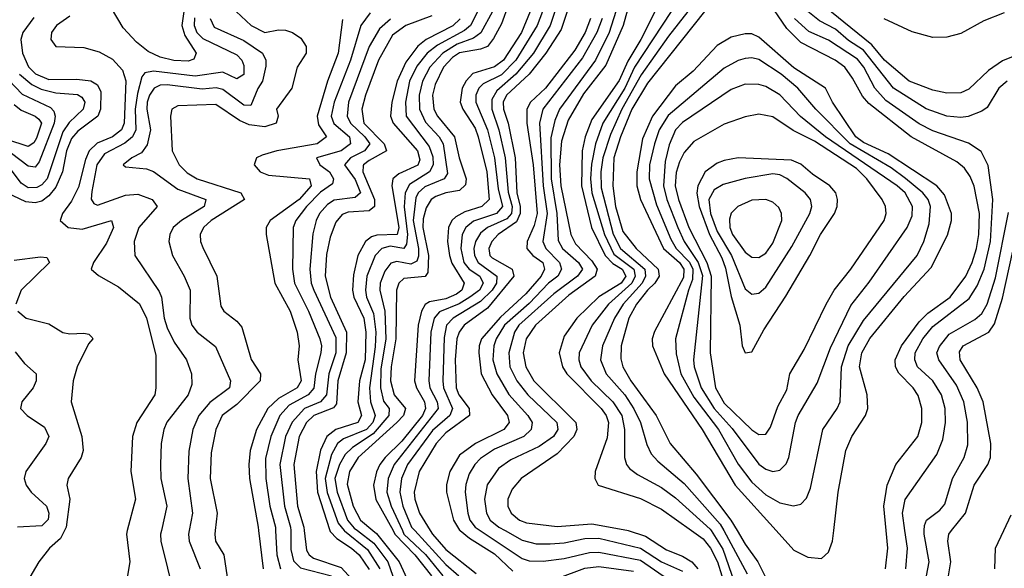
# Model space of a CAD drawing. Header units: inches. Extents: x 884549 to 1028252, y 526810 to 653624.
# Tile 969 of 1056: x 1013226 to 1016055, y 619892 to 621467. Entities that reach past the tile are written whole.
import ezdxf

# ---------------------------------------------------------------- set-up
doc = ezdxf.new("R2010")
doc.units = ezdxf.units.IN
doc.header["$MEASUREMENT"] = 0
doc.layers.add('B0611', color=7, linetype='Continuous')
doc.layers.add('B0612', color=7, linetype='Continuous')

msp = doc.modelspace()

# ---------------------------------------------------------------- linework, layer by layer
at = {"layer": 'B0611', "color": 5}
for points, elevation in [([(1013354.5, 620000), (1013342.8, 619977.2), (1013311.7, 619950), (1013280.9, 619910), (1013245.2, 619850)], 2180), ([(1013535.1, 620000), (1013532.4, 619990), (1013542.2, 619910), (1013528.9, 619831.1)], 2220), ([(1013633.1, 620000), (1013630.9, 619990), (1013631.4, 619970), (1013670, 619814.9)], 2240), ([(1013713, 620000), (1013711.2, 619990), (1013713.2, 619970), (1013744.7, 619890)], 2260), ([(1013787.6, 620000), (1013786.5, 619990), (1013788.4, 619970), (1013812.2, 619930), (1013828.2, 619828.1)], 2280), ([(1013912.1, 620000), (1013925.7, 619890)], 2320), ([(1013961.3, 620000), (1013964.9, 619930), (1013975.1, 619890)], 2340), ([(1014004.6, 620000), (1014005.5, 619945.6), (1014013.1, 619913.1), (1014033.1, 619893.1), (1014121.9, 619870)], 2360), ([(1014043.8, 620000), (1014050, 619943.6), (1014058.1, 619930), (1014070, 619921.2), (1014150, 619894.1), (1014190.2, 619850)], 2380), ([(1014117, 620000), (1014117.7, 619997.7), (1014137.3, 619977.3), (1014179.2, 619950), (1014201.2, 619930), (1014230, 619888.2)], 2420), ([(1014158.2, 620000), (1014159, 619999), (1014225.3, 619945.3), (1014261.1, 619890)], 2440), ([(1014196.8, 620000), (1014243.7, 619963.7), (1014284.2, 619910), (1014305, 619850)], 2460), ([(1014240.8, 620000), (1014251.2, 619991.2), (1014316.5, 619910), (1014344.5, 619850)], 2480), ([(1014298.7, 620000), (1014304.3, 619990), (1014361.6, 619930), (1014409.1, 619870)], 2520), ([(1014325.4, 620000), (1014330, 619990), (1014391.8, 619931.8), (1014441.9, 619870)], 2540), ([(1014361.1, 620000), (1014450, 619902.3), (1014488.1, 619870)], 2560), ([(1014405.7, 620000), (1014411.9, 619990), (1014450, 619945.4), (1014537.1, 619877.1)], 2580), ([(1014491.4, 620000), (1014518.1, 619978.1), (1014590, 619933.4), (1014643.3, 619883.3)], 2620), ([(1014549.3, 620000), (1014670, 619919.9), (1014690, 619913.6), (1014730, 619912.4), (1014790, 619919.9), (1014862.9, 619937.1), (1014890, 619937.7), (1015010, 619915.2), (1015090, 619859.5)], 2640), ([(1014620.6, 620000), (1014670, 619972.1), (1014710, 619961.9), (1014750, 619962.3), (1014790, 619965), (1014850, 619977.3), (1014890, 619978.2), (1015010, 619949.7), (1015070, 619909.9), (1015130, 619884)], 2660), ([(1014974.1, 620000), (1015023.7, 619983.7), (1015084.8, 619944.8), (1015130, 619926.7), (1015157.5, 619910), (1015174.3, 619890)], 2680), ([(1015156.4, 620000), (1015190, 619976), (1015211.1, 619950), (1015230.9, 619910), (1015242.9, 619870)], 2720), ([(1015212.5, 620000), (1015246.7, 619946.7), (1015280, 619850)], 2740), ([(1015249.1, 620000), (1015316.2, 619876.2)], 2760), ([(1015287.1, 620000), (1015310, 619960.9), (1015346.9, 619910), (1015366.6, 619870)], 2780), ([(1015399.2, 620000), (1015450, 619943.9), (1015490, 619923.8), (1015530, 619920.2), (1015550, 619937.8), (1015561.5, 619970), (1015564.9, 620000)], 2820), ([(1015713.3, 619890), (1015719.9, 619950), (1015715.2, 620000)], 2780), ([(1015734, 618610), (1015731.7, 618650), (1015757.3, 618750), (1015765.4, 618834.6), (1015784, 618910), (1015793.8, 619030), (1015834.9, 619170), (1015840.4, 619230), (1015829.6, 619290), (1015785.5, 619345.5), (1015773.9, 619370), (1015770.5, 619470), (1015764.8, 619490), (1015723.1, 619563.1), (1015719.1, 619610), (1015738, 619682), (1015831.6, 619870), (1015839.5, 619910), (1015824.6, 619990), (1015824.9, 620000)], 2740), ([(1015772.4, 619890), (1015776.5, 619950), (1015769.4, 620000)], 2760), ([(1015894.2, 619870), (1015901.5, 619910), (1015893, 619970), (1015895.7, 619990), (1015903.7, 620000)], 2720), ([(1016027.6, 619890), (1016029.9, 619950), (1016053.5, 620000)], 2680), ([(1014770, 619862.5), (1014850, 619892.6), (1014890, 619896.5), (1014990, 619883.8)], 2620)]:
    msp.add_lwpolyline(points, dxfattribs=dict(at, elevation=elevation))
at = {"layer": 'B0612', "color": 5}
for points, elevation in [([(1014561, 621530), (1014520.8, 621450), (1014504.1, 621436), (1014426.8, 621393.2), (1014396.8, 621370), (1014367.3, 621332.7), (1014346.2, 621290), (1014334.2, 621230), (1014336.4, 621190), (1014402.1, 621102.1), (1014413.1, 621073.1), (1014413.9, 621050), (1014403.5, 621030), (1014346.2, 620993.8), (1014333.7, 620970), (1014330.7, 620929.3), (1014340, 620850), (1014337.6, 620822.4), (1014329.8, 620810.2), (1014290, 620816), (1014266.1, 620810), (1014246.9, 620790), (1014223.8, 620730), (1014219.2, 620690), (1014222.8, 620670), (1014242.9, 620622.9), (1014249, 620570), (1014247.5, 620527.5), (1014231.5, 620410), (1014233.8, 620370), (1014247.3, 620330), (1014241.1, 620310), (1014222.3, 620290), (1014156.6, 620263.4), (1014139.3, 620250), (1014121.4, 620218.6), (1014103.5, 620150), (1014109.6, 620109.6), (1014141.2, 620021.2), (1014158.2, 620000)], 2440), ([(1014981.6, 621530), (1014959.8, 621450), (1014910, 621335.6), (1014846.2, 621253.8), (1014802.1, 621177.9), (1014782.3, 621117.7), (1014776.8, 621050), (1014780.5, 620990), (1014809.2, 620850), (1014823.2, 620823.2), (1014870, 620774.5), (1014885, 620750), (1014879.6, 620730), (1014803.8, 620676.2), (1014708.4, 620590), (1014681.1, 620550), (1014672.3, 620510), (1014680.6, 620470), (1014703, 620430), (1014817.4, 620317.4), (1014823.6, 620310), (1014826.3, 620290), (1014818.6, 620270), (1014770, 620220.8), (1014666.8, 620150), (1014640.9, 620119.1), (1014628.5, 620090), (1014628.9, 620070), (1014638.3, 620050), (1014662.1, 620030), (1014681.8, 620021.8), (1014770, 620011.4), (1014870, 620019.1), (1014970, 620001.3), (1014974.1, 620000)], 2680), ([(1015715.2, 620000), (1015708.6, 620070), (1015718.4, 620130), (1015743.2, 620190), (1015806.1, 620270), (1015818, 620310), (1015818.4, 620350), (1015807.4, 620387.4), (1015793.3, 620410), (1015752.2, 620452.2), (1015742.5, 620470), (1015740.9, 620490), (1015759.4, 620530), (1015810, 620599.3), (1015835.5, 620624.5), (1015899.6, 620670), (1015944.4, 620730), (1015963, 620770), (1015974.9, 620810), (1015982.1, 620850), (1015984, 620910), (1015968.3, 620988.3), (1015956.8, 621016.8), (1015940.5, 621040.5), (1015918.3, 621058.3), (1015787.6, 621130), (1015665.8, 621225.8), (1015647.2, 621247.2), (1015619, 621299), (1015596.4, 621330), (1015569.1, 621350), (1015470, 621401.3), (1015430, 621440.8), (1015370, 621530)], 2780), ([(1016090, 621364.5), (1016050, 621348.6), (1016010, 621320.3), (1015952.7, 621267.3), (1015930, 621256.8), (1015890, 621256.1), (1015850, 621263.8), (1015781.5, 621290), (1015711, 621350), (1015674, 621394), (1015497.9, 621537.9)], 2720), ([(1013697.8, 621490), (1013691.9, 621450), (1013700.8, 621420.8), (1013733.4, 621370), (1013726.5, 621353.5), (1013710, 621347.6), (1013669.3, 621349.3), (1013630, 621358.9), (1013595.2, 621375.2), (1013561.9, 621401.9), (1013523, 621443), (1013490, 621500.1)], 2220), ([(1014630, 621510), (1014610, 621454.9), (1014587.7, 621412.3), (1014570, 621390), (1014550, 621382.3), (1014490, 621371.8), (1014470, 621358.5), (1014444, 621330), (1014419.3, 621280.7), (1014412.3, 621250), (1014416, 621210), (1014426.1, 621190), (1014474.8, 621130), (1014488.3, 621070), (1014508.6, 621010), (1014507.3, 620992.7), (1014490, 620976.3), (1014450, 620969.2), (1014421.3, 620958.7), (1014408.6, 620950), (1014393.5, 620926.5), (1014385.2, 620894.8), (1014384.3, 620870), (1014400.6, 620790), (1014398.9, 620741.1), (1014390.7, 620729.3), (1014330, 620723.9), (1014315.3, 620710), (1014308.6, 620690), (1014306.3, 620550), (1014292.9, 620470), (1014291.6, 620430), (1014301.6, 620390), (1014334.5, 620350), (1014328.4, 620330), (1014310, 620310), (1014198.9, 620210), (1014173.7, 620170), (1014166.5, 620133.5), (1014183.7, 620070), (1014205.2, 620030), (1014240.8, 620000)], 2480), ([(1015061.6, 621510), (1015010.8, 621410), (1014972.9, 621347.1), (1014948, 621292), (1014870, 621179.6), (1014850.9, 621130), (1014842.3, 621090), (1014840.4, 620990), (1014869.1, 620870), (1014908.5, 620790), (1014930, 620766.3), (1014957.3, 620750), (1014967.2, 620730), (1014954.1, 620710), (1014890, 620671), (1014826.5, 620610), (1014790, 620558.4), (1014775.9, 620510), (1014785.8, 620470), (1014798.2, 620450), (1014896.6, 620350), (1014910.7, 620330), (1014917.5, 620310), (1014913.5, 620266.5), (1014879.9, 620170), (1014878, 620150), (1014888.5, 620130), (1015010, 620092.1), (1015070, 620061.9), (1015156.4, 620000)], 2720), ([(1013266.8, 621473.2), (1013234.9, 621430), (1013229.3, 621410), (1013234.4, 621370), (1013251.6, 621331.6), (1013271.5, 621311.5), (1013310, 621294.7), (1013390, 621295.5), (1013430, 621290.9), (1013450, 621279.2), (1013459.3, 621259.3), (1013458.3, 621210), (1013450.8, 621190), (1013393, 621147), (1013374.7, 621125.3), (1013360.2, 621090), (1013348.6, 621030), (1013330, 620985.7), (1013310, 620960.5), (1013290, 620945.7), (1013270, 620940.4), (1013243.6, 620943.6), (1013189.5, 620969.5)], 2180), ([(1013370, 621476.8), (1013331.5, 621450), (1013317.8, 621430), (1013315.1, 621410), (1013330, 621389.3), (1013410, 621386.9), (1013453.9, 621373.9), (1013493, 621353), (1013521.5, 621321.5), (1013530.9, 621290.9), (1013525.7, 621170), (1013518.9, 621150), (1013492.3, 621130), (1013448.3, 621111.7), (1013426, 621090), (1013415.2, 621064.8), (1013394.6, 620985.4), (1013374.7, 620945.3), (1013348.8, 620910), (1013342.1, 620890), (1013365, 620870), (1013405.2, 620865.2), (1013490.2, 620890), (1013495.8, 620870), (1013475.3, 620824.8), (1013437.6, 620770), (1013431.8, 620750), (1013452.2, 620732.2), (1013510, 620699.9), (1013570.4, 620650.5), (1013590, 620610), (1013616.8, 620503.2), (1013617.6, 620410), (1013614.1, 620390), (1013562.5, 620310), (1013550.5, 620270), (1013545.4, 620170), (1013559.1, 620090), (1013535.1, 620000)], 2220), ([(1013728.2, 621471.8), (1013727.2, 621450), (1013735.4, 621430), (1013752.3, 621412.3), (1013850, 621365.7), (1013864.5, 621350), (1013870, 621334.7), (1013870, 621309.1), (1013850, 621296.9), (1013810, 621315.8), (1013730, 621304.7), (1013610, 621319.1), (1013585.7, 621314.3), (1013577, 621303), (1013564.9, 621255.1), (1013558.2, 621210), (1013559.3, 621150), (1013550.5, 621130), (1013527.8, 621112.2), (1013470, 621081.5), (1013447.7, 621050), (1013433.3, 620973.3), (1013431.5, 620951.5), (1013438.6, 620938.6), (1013450, 620934.1), (1013530, 620963.2), (1013565.5, 620965.5), (1013606.3, 620950), (1013621.3, 620930), (1013568.3, 620870), (1013555.3, 620830), (1013557, 620790), (1013626.5, 620686.5), (1013633.8, 620670), (1013641.5, 620610), (1013650, 620581.7), (1013670, 620540.7), (1013705.2, 620490), (1013720.1, 620450), (1013720.4, 620419.6), (1013710.1, 620390), (1013649.1, 620310.9), (1013639.9, 620290), (1013632.6, 620250), (1013630.1, 620189.9), (1013631.3, 620150), (1013648.5, 620070), (1013633.1, 620000)], 2240), ([(1013772.8, 621470), (1013785.1, 621445.1), (1013870, 621406.8), (1013923.7, 621370), (1013933.1, 621350), (1013933.5, 621333.5), (1013923.3, 621290), (1013910, 621269.3), (1013890, 621220.6), (1013870, 621221.4), (1013810, 621266.3), (1013790.7, 621270.7), (1013750, 621266.8), (1013650, 621279.8), (1013630, 621278.5), (1013612.6, 621270), (1013598.6, 621250), (1013592.6, 621230), (1013591.7, 621210), (1013602.3, 621150), (1013592.2, 621107.8), (1013575.8, 621084.2), (1013548.1, 621070), (1013523.2, 621050), (1013530, 621043.9), (1013590, 621038.8), (1013610, 621030.6), (1013680.4, 620980.4), (1013760.8, 620950), (1013756.1, 620930), (1013691, 620890), (1013667.4, 620870), (1013657.2, 620850), (1013654.5, 620830), (1013664.6, 620790), (1013698.7, 620730), (1013715.7, 620690), (1013714.8, 620610), (1013720.5, 620590), (1013735.6, 620570), (1013788.2, 620528.2), (1013831.8, 620430), (1013829, 620410), (1013772.2, 620367.8), (1013740.6, 620330), (1013723.9, 620290), (1013711.9, 620228.1), (1013709, 620150), (1013722.2, 620050), (1013713, 620000)], 2260), ([(1013847.9, 621490), (1013891.5, 621450), (1013930, 621430.1), (1013970, 621437), (1013990, 621436.4), (1014010, 621429.6), (1014033.8, 621413.8), (1014049.2, 621390), (1014048.8, 621370), (1014022.9, 621330), (1014008.3, 621270), (1013963.9, 621210), (1013968.3, 621190), (1013962.9, 621170), (1013930, 621159.3), (1013885, 621165), (1013857.3, 621177.3), (1013790, 621223), (1013680.6, 621219.4), (1013663.2, 621210), (1013659.5, 621190), (1013664.1, 621090), (1013684.2, 621050), (1013707, 621027), (1013735.5, 621010), (1013861.5, 620970), (1013871.6, 620950), (1013776, 620890), (1013754.4, 620870), (1013744.8, 620850), (1013745.4, 620830), (1013752.2, 620812.2), (1013792.8, 620730), (1013804.2, 620644.2), (1013812.3, 620630), (1013850, 620601.4), (1013864, 620584), (1013891, 620491), (1013918, 620450), (1013916.9, 620430), (1013850, 620362.1), (1013808, 620330), (1013789.7, 620290), (1013776.5, 620223.5), (1013773.6, 620150), (1013793.2, 620050), (1013787.6, 620000)], 2280), ([(1014153.2, 621466.8), (1014141.4, 621370), (1014110.1, 621290.1), (1014080.5, 621190), (1014084.4, 621164.4), (1014107.4, 621130), (1014081, 621110), (1013965, 621090), (1013922.4, 621077.6), (1013906.4, 621070), (1013899.8, 621050), (1013916.8, 621030), (1013940.4, 621020.4), (1014059.1, 621010), (1014063, 620990), (1014028.7, 620950), (1013945.3, 620890), (1013934.1, 620870), (1013934.1, 620850), (1013959, 620710), (1014003, 620630), (1014023.2, 620570), (1014028.7, 620530), (1014024.7, 620490), (1014034.9, 620430), (1014023.5, 620410), (1013970, 620379.2), (1013939.1, 620350), (1013906.7, 620290), (1013888.5, 620230), (1013883.9, 620190), (1013886, 620150), (1013910.8, 620010), (1013912.1, 620000)], 2320), ([(1014233.4, 621486.6), (1014206.4, 621450), (1014176, 621350), (1014129.3, 621230), (1014120.8, 621190), (1014128.5, 621168.5), (1014173.3, 621130), (1014176.3, 621110), (1014149.6, 621090.4), (1014078.3, 621070), (1014088.1, 621050), (1014115.8, 621030), (1014127.5, 621010), (1014124.4, 620995.6), (1014090, 620971.5), (1014050, 620930), (1014019, 620890), (1014011.7, 620870), (1014009.8, 620750.2), (1014015.2, 620710), (1014055.8, 620630), (1014088.6, 620550), (1014093.5, 620530), (1014091.6, 620510), (1014075.5, 620450), (1014071.5, 620408.5), (1014055.2, 620390), (1014000.2, 620359.8), (1013973.5, 620330), (1013947.8, 620270), (1013932.6, 620207.4), (1013933.3, 620150), (1013945.1, 620070), (1013960.7, 620010), (1013961.3, 620000)], 2340), ([(1014291.7, 621468.3), (1014259.6, 621440.4), (1014230.5, 621389.5), (1014170.3, 621230), (1014167, 621190), (1014176.1, 621170), (1014217.8, 621130), (1014232.3, 621110), (1014216.4, 621090), (1014176.2, 621070), (1014159.6, 621050), (1014190, 621008.2), (1014205.1, 620970), (1014190, 620955.8), (1014130, 620948.5), (1014110, 620936.3), (1014087.6, 620910), (1014077.5, 620890), (1014068.6, 620851.4), (1014059.9, 620750), (1014063.8, 620710), (1014070.7, 620690), (1014134.2, 620554.2), (1014134, 620510), (1014113.9, 620450), (1014107.8, 620390), (1014090.1, 620370), (1014044.6, 620350), (1014008.6, 620311.4), (1013989.8, 620270), (1013973.1, 620190), (1013987, 620070), (1014004.4, 620010), (1014004.6, 620000)], 2360), ([(1014410, 621478), (1014335.4, 621450), (1014297.5, 621422.5), (1014256.8, 621350), (1014219.4, 621250), (1014209.4, 621210), (1014215.1, 621170), (1014273.6, 621110), (1014279.8, 621090), (1014230, 621062.7), (1014213.7, 621050), (1014213, 621047), (1014212.3, 621030), (1014245.8, 620950), (1014245.8, 620930), (1014230, 620917.6), (1014170, 620914.3), (1014152.6, 620907.4), (1014134.4, 620885.6), (1014117.8, 620842.2), (1014107.7, 620792.3), (1014104, 620730), (1014119.3, 620670), (1014164.5, 620570), (1014163.6, 620510), (1014140.5, 620430), (1014135.8, 620364.2), (1014127.4, 620352.6), (1014071, 620330), (1014050, 620309.9), (1014029.3, 620270), (1014013.2, 620190), (1014024, 620070), (1014042.7, 620010), (1014043.8, 620000)], 2380), ([(1014491.2, 621468.8), (1014470.9, 621449.1), (1014393.8, 621410), (1014369.7, 621390.3), (1014335.6, 621344.4), (1014310.6, 621290), (1014295.4, 621230), (1014291.2, 621190), (1014299, 621170), (1014369.1, 621090), (1014375.8, 621064.2), (1014370, 621048.5), (1014315.7, 621024.3), (1014298.1, 621010), (1014295, 620990), (1014315.8, 620870), (1014310.4, 620849.5), (1014252, 620848), (1014237.1, 620842.9), (1014219.9, 620830), (1014197.9, 620790), (1014185.4, 620734.6), (1014182.4, 620690), (1014186.1, 620670), (1014214.9, 620610), (1014220.5, 620570), (1014218.4, 620490), (1014202.6, 620430), (1014197.1, 620370), (1014208.3, 620330), (1014197.6, 620310), (1014134, 620290), (1014108.1, 620270), (1014090, 620231.1), (1014077.6, 620170), (1014081.2, 620110), (1014117, 620000)], 2420), ([(1014584.9, 621490), (1014550.7, 621429.3), (1014530, 621413.3), (1014483.3, 621396.7), (1014441.8, 621370), (1014404.3, 621330), (1014382.9, 621290), (1014373.9, 621250), (1014374.5, 621210), (1014392, 621172), (1014431, 621130), (1014442.6, 621110), (1014455, 621024.9), (1014445.2, 621010), (1014390, 620986.5), (1014370.8, 620970), (1014364.5, 620955.5), (1014356.3, 620890), (1014371.4, 620810), (1014372.1, 620787.9), (1014366.7, 620773.3), (1014350, 620764.7), (1014310, 620772.8), (1014292.7, 620767.3), (1014275.2, 620744.8), (1014262, 620710), (1014260.8, 620690), (1014275.1, 620630), (1014277.9, 620550), (1014263.6, 620463.6), (1014262.9, 620410), (1014271.4, 620371.4), (1014287.5, 620350), (1014286.3, 620330), (1014242, 620278), (1014181.9, 620238.1), (1014161.4, 620218.6), (1014144.6, 620190), (1014131.5, 620150), (1014137.7, 620110), (1014168.2, 620030), (1014187.3, 620007.3), (1014196.8, 620000)], 2460), ([(1014692.6, 621490), (1014667.3, 621430), (1014616.1, 621350), (1014590, 621331), (1014528.2, 621311.8), (1014508.7, 621291.3), (1014497.2, 621270), (1014492, 621230), (1014499.4, 621210), (1014534.7, 621154.7), (1014543.6, 621130), (1014567.9, 621030), (1014575, 620950), (1014554.1, 620930), (1014505.4, 620914.6), (1014479.3, 620900.7), (1014467.2, 620890), (1014457.6, 620870), (1014455.2, 620830), (1014461, 620790), (1014468, 620768), (1014503.1, 620710), (1014496.5, 620690), (1014481.3, 620678.7), (1014450, 620665.1), (1014403.5, 620656.5), (1014391.1, 620648.9), (1014380.6, 620630), (1014371.2, 620590), (1014360, 620430), (1014366, 620410), (1014389.4, 620370), (1014392.3, 620350), (1014383.8, 620330), (1014323.6, 620256.4), (1014275.6, 620210), (1014260.9, 620190), (1014250.9, 620169.1), (1014242.5, 620130), (1014249.1, 620089.1), (1014298.7, 620000)], 2520), ([(1014727.9, 621490), (1014713.2, 621450), (1014651.1, 621350), (1014610, 621307.9), (1014557.5, 621282.5), (1014545.3, 621270), (1014537, 621250), (1014536.6, 621230), (1014569.9, 621150), (1014590.5, 621070), (1014600.8, 620980.8), (1014613.4, 620930), (1014595.8, 620910), (1014530, 620888.6), (1014507.4, 620870), (1014497.5, 620850), (1014493, 620810), (1014501.9, 620770), (1014517, 620750), (1014548.4, 620730), (1014558, 620710), (1014546.9, 620690), (1014519.8, 620670), (1014489.1, 620650.9), (1014432.4, 620627.6), (1014416.5, 620610), (1014407, 620570), (1014401.9, 620430), (1014404.4, 620410), (1014425.9, 620370), (1014428.8, 620350), (1014302.2, 620190), (1014284.6, 620150), (1014280.9, 620110), (1014293, 620070), (1014325.4, 620000)], 2540), ([(1014763.8, 621490), (1014750.2, 621450), (1014702.2, 621370), (1014651.9, 621310), (1014597.3, 621262.7), (1014582.2, 621237.8), (1014582.2, 621210), (1014603.1, 621150), (1014621.1, 621070), (1014629, 620971), (1014641, 620930), (1014638.9, 620910), (1014625.5, 620894.5), (1014570.1, 620870), (1014550, 620853.6), (1014535.5, 620830), (1014531.1, 620810), (1014532.9, 620790), (1014543.1, 620770), (1014596.9, 620730), (1014595.5, 620710), (1014583.2, 620690), (1014550, 620657.2), (1014471.6, 620610), (1014452.5, 620590), (1014445.4, 620554.6), (1014441.8, 620430), (1014443.6, 620410), (1014469.1, 620350), (1014461.6, 620330), (1014412.4, 620287.6), (1014340.1, 620190), (1014323, 620150), (1014317.9, 620110), (1014326.8, 620070), (1014352, 620010), (1014361.1, 620000)], 2560), ([(1014799.2, 621490), (1014782, 621438), (1014737.5, 621370), (1014689.6, 621310.4), (1014624.5, 621250), (1014614.7, 621230), (1014615.7, 621210), (1014629.5, 621169.5), (1014649.2, 621070), (1014653.9, 620970), (1014663.7, 620930), (1014663.9, 620910), (1014653.5, 620886.5), (1014600.3, 620850), (1014582.7, 620830), (1014574.1, 620810), (1014577.2, 620790), (1014583.2, 620783.2), (1014641.3, 620750), (1014646.2, 620730), (1014570, 620638.5), (1014503, 620590), (1014488.3, 620570), (1014482.4, 620550), (1014477.6, 620490), (1014480.5, 620410), (1014487.8, 620390), (1014517.8, 620350), (1014518.4, 620330), (1014450, 620280.8), (1014422.4, 620250), (1014374, 620170), (1014359.6, 620110), (1014361.2, 620090), (1014374.6, 620050), (1014405.7, 620000)], 2580), ([(1014866.3, 621470), (1014850.4, 621430), (1014820.9, 621379.1), (1014736.6, 621270), (1014693.5, 621230), (1014683.5, 621210), (1014683.5, 621170), (1014701.6, 621050), (1014712.8, 620910), (1014704.5, 620875.5), (1014683.9, 620830), (1014683.4, 620810), (1014699.9, 620790), (1014729, 620770), (1014734.3, 620750), (1014724.3, 620730), (1014680.2, 620679.8), (1014607.6, 620612.4), (1014553.1, 620550), (1014546, 620530), (1014545.5, 620510), (1014552.2, 620450), (1014583.1, 620390), (1014627.2, 620330), (1014632.1, 620310), (1014617.4, 620290), (1014535.5, 620250), (1014490, 620216.2), (1014462.3, 620170), (1014452.2, 620132.3), (1014451.9, 620110), (1014472.3, 620030), (1014490, 620001.2), (1014491.4, 620000)], 2620), ([(1014899.1, 621470), (1014884.2, 621430), (1014843.3, 621356.7), (1014728.6, 621210), (1014719.4, 621170), (1014729.9, 620990), (1014741.5, 620910), (1014729.1, 620830), (1014737.7, 620810), (1014776.8, 620770), (1014783, 620750), (1014772.3, 620730), (1014744.9, 620710), (1014690, 620652), (1014619.1, 620590), (1014594.7, 620550), (1014587.9, 620530), (1014585.8, 620490), (1014597.2, 620450), (1014630.9, 620390.9), (1014686.2, 620330), (1014698.1, 620310), (1014695.6, 620290), (1014674, 620270), (1014590, 620233.4), (1014550, 620206.5), (1014533.5, 620190), (1014517.3, 620162.7), (1014507.7, 620132.3), (1014506.3, 620110), (1014513.2, 620050), (1014519.8, 620030), (1014534.3, 620010), (1014549.3, 620000)], 2640), ([(1014938.4, 621490), (1014919.3, 621430), (1014880.2, 621350), (1014776.9, 621210), (1014763.1, 621176.9), (1014752.5, 621127.5), (1014752.7, 621010), (1014769.6, 620910), (1014773.1, 620833.1), (1014785.9, 620810), (1014831.9, 620770), (1014842.8, 620750), (1014828.6, 620730), (1014760.3, 620679.7), (1014660.3, 620590), (1014647.5, 620570), (1014631.1, 620510), (1014634.5, 620470), (1014654.3, 620430), (1014686.4, 620390), (1014769.3, 620310), (1014772.6, 620290), (1014759.7, 620270), (1014718.6, 620241.4), (1014636.9, 620203.1), (1014601.7, 620178.3), (1014568.9, 620131.1), (1014561.4, 620090), (1014566.8, 620050), (1014577.4, 620030), (1014602.9, 620010), (1014620.6, 620000)], 2660), ([(1015097.6, 621490), (1014992.8, 621330), (1014964.7, 621270), (1014901.4, 621170), (1014880, 621110), (1014868.6, 621051.4), (1014865.9, 621010), (1014870.3, 620970), (1014905.8, 620850), (1014933.2, 620793.2), (1014990.6, 620750), (1014994.8, 620730), (1014985.2, 620710), (1014917.5, 620650), (1014871.2, 620590), (1014833.9, 620510), (1014832.3, 620490), (1014838.1, 620470), (1014867.6, 620430), (1014930.6, 620370), (1014955.6, 620330), (1014963.5, 620290), (1014963.9, 620210), (1014969.2, 620190), (1014977.9, 620177.9), (1015000.6, 620160.6), (1015070, 620124.1), (1015110, 620094), (1015210, 620004), (1015212.5, 620000)], 2740), ([(1015145.4, 621490), (1015090, 621419.6), (1015011.8, 621308.2), (1014956.2, 621210), (1014923.4, 621136.6), (1014901.3, 621070), (1014895.3, 621030), (1014896.4, 620983.6), (1014931.3, 620851.3), (1014952.5, 620810), (1015022, 620750), (1015024.4, 620730), (1015014.8, 620710), (1014959.7, 620650), (1014934.8, 620610), (1014900.6, 620530), (1014895.1, 620490), (1014910.7, 620450), (1014964.9, 620390), (1014990.6, 620349.4), (1015009.3, 620310), (1015027.5, 620247.5), (1015040.3, 620220.3), (1015059.1, 620199.1), (1015135.3, 620135.3), (1015238.9, 620018.9), (1015249.1, 620000)], 2760), ([(1015193.5, 621490), (1015030, 621284), (1014985.2, 621210), (1014951.8, 621130), (1014932.6, 621070), (1014930.2, 620989.8), (1014937.7, 620930), (1014958.6, 620858.6), (1014996.8, 620810), (1015060.6, 620750), (1015063.4, 620730), (1015051.2, 620710), (1015029.5, 620690), (1014998.2, 620650), (1014976.4, 620610), (1014954.1, 620530), (1014953.1, 620493.1), (1014958.7, 620470), (1014981.9, 620430), (1015054.8, 620330), (1015094.7, 620250), (1015170, 620161.8), (1015269.5, 620030), (1015287.1, 620000)], 2780), ([(1015769.4, 620000), (1015762.4, 620050), (1015770, 620089.2), (1015861.3, 620218.7), (1015878.5, 620261.5), (1015886.2, 620310), (1015885.3, 620350), (1015874.1, 620390), (1015849.2, 620430), (1015805.9, 620470), (1015797.4, 620490), (1015799.3, 620510), (1015820.7, 620550), (1015850, 620585.4), (1015954, 620666), (1015977.4, 620702.6), (1015997.1, 620750), (1016015.2, 620830), (1016021.8, 620950), (1016008.2, 621048.2), (1015988.1, 621088.1), (1015952.3, 621112.3), (1015850, 621147.7), (1015810, 621167.4), (1015714.9, 621234.9), (1015683.4, 621270), (1015650.9, 621330), (1015633.2, 621353.2), (1015550, 621407.5), (1015493.1, 621433.1), (1015451.8, 621470)], 2760), ([(1016062.7, 621290), (1016039.3, 621270), (1016005.6, 621214.4), (1015990, 621203.7), (1015950.9, 621189.1), (1015930, 621185.8), (1015890, 621189.3), (1015830.4, 621210.4), (1015737, 621270), (1015650, 621378.6), (1015607.1, 621407.1), (1015570, 621439.5), (1015523.7, 621463.7), (1015490, 621490.2)], 2740), ([(1016054.2, 621485.8), (1015996.5, 621463.5), (1015930, 621427), (1015890, 621416.2), (1015850, 621415.4), (1015790, 621431.6), (1015710, 621468.6)], 2680), ([(1015564.9, 620000), (1015577.3, 620110), (1015599.9, 620230), (1015616.9, 620270), (1015656.3, 620330), (1015662.5, 620350), (1015661.3, 620390), (1015639, 620470), (1015645.8, 620510), (1015668.4, 620551.6), (1015767.7, 620672.3), (1015845, 620755), (1015892.2, 620847.8), (1015903.7, 620890), (1015903.5, 620910), (1015883.5, 620963.5), (1015861.5, 620990), (1015721.7, 621081.7), (1015650, 621114.4), (1015628.7, 621130), (1015561.6, 621230), (1015541, 621270), (1015450, 621328.5), (1015350, 621416.5), (1015330, 621425.9), (1015310, 621426), (1015270, 621416.2), (1015230, 621392.8), (1015160.9, 621319.1), (1015110, 621276.5), (1015044.2, 621190), (1015015.3, 621124.7), (1014998.7, 621030), (1014999.6, 620990), (1015009.2, 620950), (1015075.3, 620810), (1015121.8, 620770), (1015134.5, 620750), (1015133.2, 620726.8), (1015050, 620571.8), (1015043.3, 620550), (1015043.8, 620530), (1015077.8, 620450), (1015186.8, 620290), (1015281.4, 620130), (1015399.2, 620000)], 2820), ([(1013154.4, 621334.4), (1013233.1, 621253.1), (1013314.8, 621214.8), (1013324.3, 621204.3), (1013327.6, 621190), (1013325, 621170), (1013281.6, 621058.4), (1013270, 621043.5), (1013250, 621045.9), (1013202.7, 621082.7)], 2140), ([(1013225.2, 621310), (1013260.8, 621280.8), (1013287.4, 621267.4), (1013330, 621256.7), (1013392.2, 621252.2), (1013404.6, 621244.6), (1013413.3, 621230), (1013408.2, 621210), (1013368.6, 621171.4), (1013350, 621144.9), (1013304.7, 621010), (1013290, 620992.5), (1013275.3, 620984.7), (1013250, 620984.1), (1013230, 620997), (1013191.1, 621050)], 2160), ([(1013210, 621222.7), (1013230, 621206.9), (1013270.6, 621190), (1013280.8, 621180.8), (1013288.2, 621170), (1013273.9, 621126.1), (1013266.5, 621113.5), (1013250, 621102.5), (1013130, 621141.3)], 2120), ([(1015824.9, 620000), (1015825.2, 620014.8), (1015831.6, 620030), (1015870, 620059.1), (1015883.8, 620076.2), (1015905.8, 620150), (1015939.3, 620210), (1015950, 620246), (1015949, 620311), (1015938.9, 620370), (1015917.8, 620417.8), (1015866.4, 620490), (1015861.3, 620510), (1015868.5, 620528.5), (1015896.4, 620563.6), (1015970, 620606), (1015990, 620623), (1016006.1, 620650), (1016030, 620725.5), (1016066.6, 620913.4)], 2740), ([(1015903.7, 620000), (1015943.8, 620050), (1015968.2, 620130), (1016007.4, 620190), (1016015.2, 620210), (1016016.2, 620250), (1015994.5, 620370), (1015976.7, 620410), (1015927.9, 620490), (1015926.4, 620513.6), (1015936.3, 620530), (1016010.8, 620569.2), (1016026.8, 620593.2), (1016050, 620667.5), (1016090.3, 620849.7)], 2720), ([(1013210, 620775.9), (1013285.5, 620785.5), (1013303.9, 620783.9), (1013311.7, 620770), (1013229.8, 620690), (1013214.7, 620650)], 2180), ([(1013220.2, 620630), (1013244.9, 620610), (1013310, 620593.4), (1013350, 620568.7), (1013370, 620564.5), (1013410, 620567), (1013424.3, 620564.3), (1013434.6, 620554.6), (1013435.9, 620550), (1013424.1, 620535.9), (1013391, 620470), (1013379.8, 620430), (1013373.5, 620370), (1013404.4, 620270), (1013408.3, 620230), (1013403, 620210), (1013364.8, 620150), (1013361.4, 620130), (1013370.1, 620090), (1013359.6, 620010), (1013354.5, 620000)], 2180), ([(1013213, 620513), (1013239.7, 620479.7), (1013273.7, 620450), (1013273.2, 620430), (1013264.7, 620410), (1013231.8, 620370), (1013228.2, 620350), (1013247.2, 620330), (1013296.8, 620296.8), (1013309.6, 620270), (1013301.5, 620250), (1013243.5, 620170), (1013239, 620150), (1013244.3, 620130), (1013259.4, 620110), (1013302.7, 620070), (1013309.4, 620050), (1013308.1, 620031.9), (1013290, 620013.9), (1013219.6, 620010)], 2160), ([(1016053.5, 620000), (1016074.9, 620045.1)], 2680)]:
    msp.add_lwpolyline(points, dxfattribs=dict(at, elevation=elevation))
for points, elevation in [([(1015330, 621357.4), (1015310, 621355.3), (1015290, 621349.6), (1015250, 621327.8), (1015088.8, 621191.2), (1015063.6, 621150), (1015049.9, 621110.1), (1015035.4, 621050), (1015034.4, 621010), (1015055.4, 620935.4), (1015096.8, 620836.8), (1015111.8, 620810), (1015150.2, 620770.2), (1015159.9, 620750), (1015159.2, 620720.8), (1015147.2, 620690), (1015110.7, 620550), (1015112.6, 620507.4), (1015125.7, 620450), (1015162.9, 620382.9), (1015233.4, 620290), (1015290.5, 620190.5), (1015330, 620138.7), (1015370, 620102.5), (1015410, 620080.1), (1015449.2, 620070.7), (1015470, 620075.5), (1015486.9, 620093.1), (1015498.5, 620121.5), (1015533.6, 620290), (1015574.6, 620350), (1015583.4, 620370), (1015586.9, 620470), (1015605.9, 620530), (1015650, 620602.7), (1015804.6, 620790), (1015823.4, 620830), (1015839.4, 620880.6), (1015843.1, 620930), (1015836.3, 620950), (1015820.8, 620970), (1015771.1, 621011.1), (1015730, 621041), (1015612.3, 621110), (1015513.3, 621210), (1015462, 621270), (1015413.9, 621310), (1015350, 621352.2)], 2840), ([(1015310, 621281.7), (1015270, 621266.5), (1015130, 621171.7), (1015110, 621150.7), (1015092.5, 621107.5), (1015080.5, 621059.5), (1015075.8, 620990), (1015085.2, 620950), (1015116.6, 620870), (1015135.3, 620830), (1015175.7, 620770), (1015187.9, 620732.1), (1015162.1, 620490), (1015163.7, 620470), (1015184.1, 620410), (1015221.7, 620350), (1015273.5, 620293.5), (1015350, 620190.5), (1015370, 620175.9), (1015389.9, 620170.1), (1015410, 620173.9), (1015428.4, 620191.6), (1015436.3, 620210), (1015454.9, 620310), (1015463, 620330), (1015517.2, 620422.8), (1015555.6, 620524.4), (1015614.3, 620645.7), (1015667.1, 620712.9), (1015776.1, 620870), (1015790, 620904), (1015791.2, 620930), (1015770, 620969.9), (1015747.5, 620990), (1015541.6, 621130), (1015469, 621189), (1015410, 621250.6), (1015370, 621274.7), (1015350, 621280.5)], 2860), ([(1015350, 621195.3), (1015310, 621187.9), (1015250, 621166.5), (1015163, 621117), (1015134.7, 621085.3), (1015121.5, 621058.5), (1015112.4, 621027.6), (1015109.4, 620990), (1015118.4, 620950), (1015148.9, 620870), (1015200.1, 620770), (1015212.6, 620730), (1015210.2, 620510.2), (1015225.4, 620410), (1015250, 620365.7), (1015330, 620289.7), (1015350, 620275.8), (1015370, 620277.2), (1015382.9, 620297.1), (1015404, 620356), (1015430, 620403.8), (1015438.4, 620450), (1015480, 620520), (1015542.7, 620650), (1015566.1, 620690), (1015614.2, 620750), (1015709.9, 620890), (1015715.6, 620910), (1015713.6, 620930), (1015703.6, 620950), (1015659.7, 621010), (1015630, 621039.1), (1015510, 621118.1), (1015448.7, 621148.7), (1015390, 621188)], 2880), ([(1015290.4, 621069.6), (1015250, 621062.3), (1015230, 621054.5), (1015195.8, 621030), (1015174.1, 620990), (1015171.3, 620968.7), (1015178.3, 620930), (1015208.2, 620850), (1015243.3, 620783.3), (1015253.7, 620753.7), (1015270, 620672.1), (1015294.6, 620590), (1015301.7, 620530), (1015310, 620510.2), (1015330, 620513), (1015363.9, 620576.1), (1015427.2, 620672.8), (1015495.9, 620790), (1015527.3, 620850), (1015567.1, 620910), (1015574.5, 620930), (1015576.1, 620950), (1015570.6, 620970), (1015553.8, 620990), (1015503.4, 621023.4), (1015470, 621051.8), (1015443.5, 621063.5)], 2920), ([(1015390, 621024.2), (1015310, 621011.1), (1015246.8, 620993.2), (1015221.5, 620978.5), (1015206, 620950), (1015211.2, 620910), (1015230, 620858.6), (1015270.8, 620790), (1015310, 620694.3), (1015330, 620678.4), (1015350, 620681.4), (1015370, 620698.4), (1015444.5, 620815.5), (1015496.1, 620910), (1015501.8, 620930), (1015498.4, 620950), (1015483.1, 620970), (1015430, 621010.9), (1015410, 621020.8)], 2940), ([(1015370, 620950.4), (1015330, 620948.4), (1015289.3, 620930.7), (1015270, 620910.9), (1015265.7, 620894.3), (1015266.5, 620870), (1015273.7, 620850), (1015310, 620799.6), (1015330, 620785.1), (1015350, 620783.8), (1015370, 620796.6), (1015390, 620825.4), (1015415.3, 620890), (1015414.8, 620910), (1015407.4, 620927.4), (1015390, 620943)], 2960)]:
    msp.add_lwpolyline(points, close=True, dxfattribs=dict(at, elevation=elevation))

doc.saveas('drawing.dxf')
